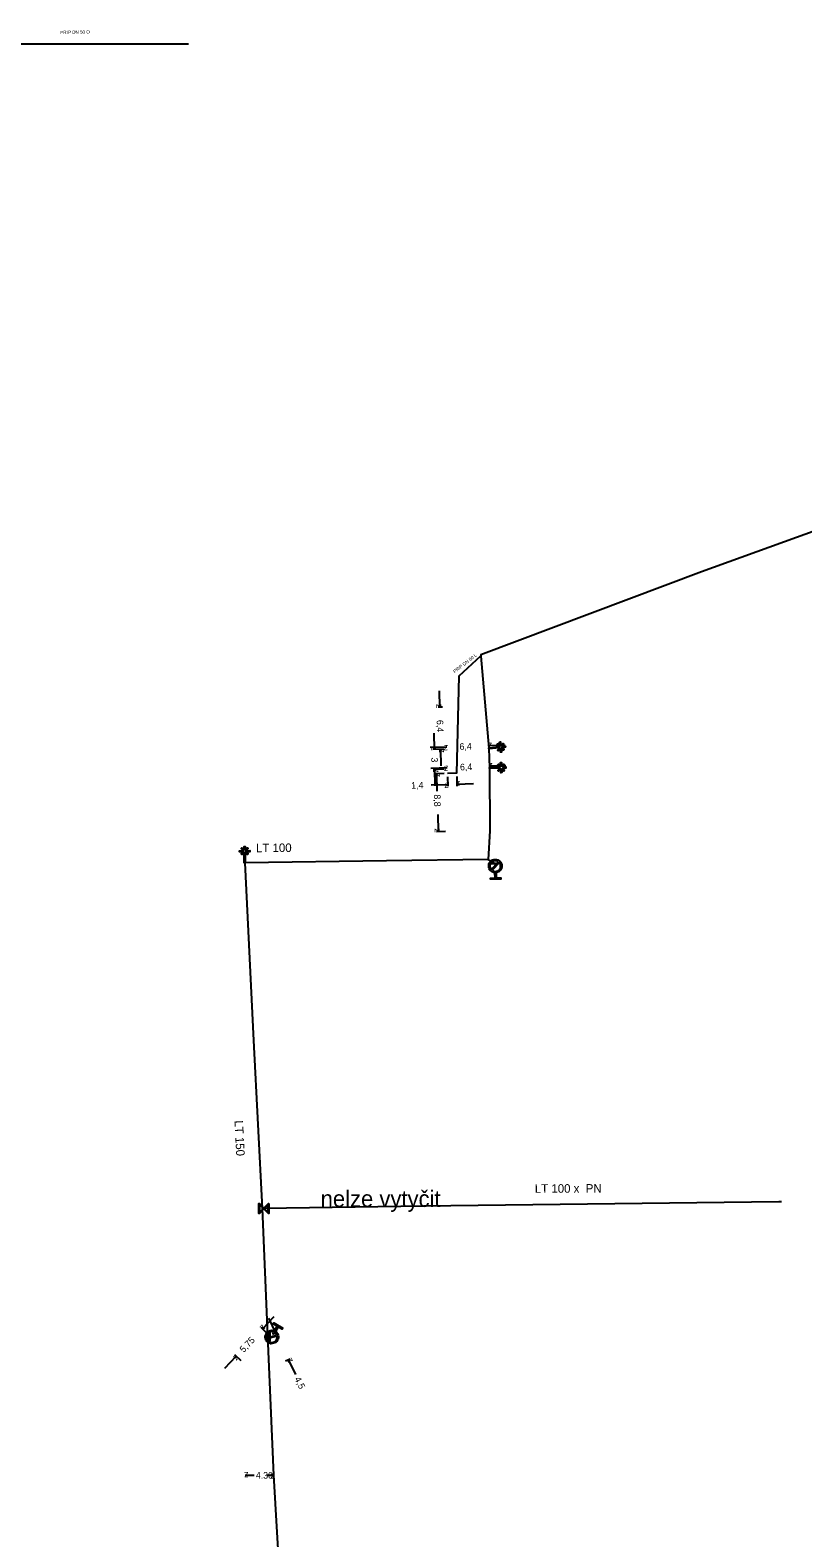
# Model space of a CAD drawing. Extents: x -643842 to -636370, y -1119190 to -1110210.
# Drawn here: x -641543.4 to -641426, y -1114879.5 to -1114650.5 of the extents above; entities that cross this region are included whole.
import ezdxf

# ---------------------------------------------------------------- set-up
doc = ezdxf.new("R2010")
doc.units = 0
for name, color, linetype in [('2', 7, 'Continuous'), ('22', 7, 'Continuous'), ('7', 7, 'Continuous'), ('Default', 7, 'Continuous'), ('Level 10', 7, 'Continuous'), ('Level 16', 7, 'Continuous'), ('Level 20', 7, 'Continuous'), ('Level 21', 7, 'Continuous'), ('Level 23', 7, 'Continuous'), ('Level 33', 7, 'Continuous')]:
    doc.layers.add(name, color=color, linetype=linetype)

msp = doc.modelspace()

# ---------------------------------------------------------------- linework, layer by layer
at = {"layer": '2'}
for points in [[(-641471.75, -1114759.31), (-641471.21, -1114759.26), (-641471.2, -1114759.42), (-641471.73, -1114759.47), (-641471.37, -1114759.77), (-641471.47, -1114759.89), (-641471.83, -1114759.59), (-641471.78, -1114760.16), (-641471.93, -1114760.18), (-641471.99, -1114759.6), (-641472.29, -1114759.96), (-641472.41, -1114759.86), (-641472.11, -1114759.5), (-641473.69, -1114759.65), (-641473.7, -1114759.5), (-641472.12, -1114759.35), (-641472.49, -1114759.05), (-641472.39, -1114758.93), (-641472.02, -1114759.23), (-641472.07, -1114758.65), (-641471.92, -1114758.63), (-641471.87, -1114759.21), (-641471.57, -1114758.85), (-641471.45, -1114758.95), (-641471.75, -1114759.31)], [(-641471.66, -1114762.45), (-641471.13, -1114762.43), (-641471.12, -1114762.59), (-641471.66, -1114762.6), (-641471.32, -1114762.93), (-641471.42, -1114763.04), (-641471.76, -1114762.72), (-641471.75, -1114763.29), (-641471.9, -1114763.3), (-641471.92, -1114762.71), (-641472.24, -1114763.06), (-641472.36, -1114762.95), (-641472.04, -1114762.61), (-641473.62, -1114762.65), (-641473.62, -1114762.5), (-641472.04, -1114762.46), (-641472.38, -1114762.13), (-641472.27, -1114762.02), (-641471.93, -1114762.35), (-641471.94, -1114761.76), (-641471.79, -1114761.76), (-641471.77, -1114762.33), (-641471.45, -1114762), (-641471.34, -1114762.1), (-641471.66, -1114762.45)], [(-641510.86, -1114775.04), (-641510.86, -1114774.5), (-641510.71, -1114774.5), (-641510.71, -1114775.03), (-641510.38, -1114774.7), (-641510.27, -1114774.81), (-641510.59, -1114775.14), (-641510.02, -1114775.13), (-641510.02, -1114775.29), (-641510.6, -1114775.29), (-641510.26, -1114775.63), (-641510.37, -1114775.74), (-641510.7, -1114775.41), (-641510.69, -1114777), (-641510.85, -1114777), (-641510.86, -1114775.41), (-641511.19, -1114775.74), (-641511.3, -1114775.63), (-641510.97, -1114775.3), (-641511.55, -1114775.3), (-641511.55, -1114775.14), (-641510.98, -1114775.14), (-641511.31, -1114774.81), (-641511.2, -1114774.7), (-641510.86, -1114775.04)]]:
    msp.add_lwpolyline(points, dxfattribs=at)
at = {"layer": 'Default'}
for points in [[(-641472.8, -1114778.47), (-641473.16, -1114778.45), (-641473.42, -1114778.2), (-641473.72, -1114777.91), (-641473.73, -1114777.5), (-641473.75, -1114777.08), (-641473.46, -1114776.78), (-641473.18, -1114776.48), (-641472.76, -1114776.47), (-641472.35, -1114776.46), (-641472.05, -1114776.74), (-641471.75, -1114777.02), (-641471.73, -1114777.44), (-641471.72, -1114777.85), (-641472, -1114778.15), (-641472.25, -1114778.42), (-641472.61, -1114778.46)], [(-641472.24, -1114776.82), (-641472.47, -1114776.65), (-641472.76, -1114776.66), (-641473.09, -1114776.67), (-641473.32, -1114776.91), (-641473.55, -1114777.16), (-641473.54, -1114777.49), (-641473.54, -1114777.78), (-641473.36, -1114777.99)], [(-641473.22, -1114778.12), (-641473, -1114778.29), (-641472.71, -1114778.28), (-641472.37, -1114778.27), (-641472.14, -1114778.03), (-641471.91, -1114777.78), (-641471.92, -1114777.45), (-641471.93, -1114777.15), (-641472.11, -1114776.94)], [(-641506.09, -1114848.17), (-641505.8, -1114848.37), (-641505.7, -1114848.72), (-641505.59, -1114849.12), (-641505.8, -1114849.48), (-641506.01, -1114849.84), (-641506.4, -1114849.95), (-641506.8, -1114850.06), (-641507.16, -1114849.85), (-641507.52, -1114849.65), (-641507.63, -1114849.25), (-641507.74, -1114848.85), (-641507.54, -1114848.49), (-641507.33, -1114848.13), (-641506.93, -1114848.02), (-641506.58, -1114847.92), (-641506.25, -1114848.08)], [(-641505.91, -1114848.69), (-641506.01, -1114848.42), (-641506.26, -1114848.28), (-641506.56, -1114848.11), (-641506.88, -1114848.2), (-641507.21, -1114848.29), (-641507.37, -1114848.58), (-641507.52, -1114848.83), (-641507.47, -1114849.11)], [(-641507.42, -1114849.29), (-641507.32, -1114849.55), (-641507.07, -1114849.69), (-641506.78, -1114849.86), (-641506.45, -1114849.77), (-641506.13, -1114849.68), (-641505.96, -1114849.39), (-641505.82, -1114849.14), (-641505.86, -1114848.86)]]:
    msp.add_open_spline(points, degree=3, dxfattribs=at)
at = {"layer": 'Level 10'}
for points in [[(-641481.24, -1114750.85), (-641481.18, -1114753.35)], [(-641480.75, -1114753.34), (-641481.43, -1114753.36)], [(-641482.05, -1114757.27), (-641481.99, -1114759.77)], [(-641482.6, -1114759.44), (-641480.1, -1114759.38)], [(-641480.59, -1114759.74), (-641482.24, -1114759.78)], [(-641480.59, -1114759.74), (-641481.27, -1114759.76)], [(-641480.96, -1114762.25), (-641481.02, -1114759.75)], [(-641480.11, -1114759.23), (-641480.11, -1114759.13)], [(-641473.71, -1114759.07), (-641473.71, -1114758.97)], [(-641471.21, -1114759.16), (-641473.7, -1114759.22)], [(-641482.53, -1114762.59), (-641480.03, -1114762.51)], [(-641480.52, -1114762.74), (-641482.16, -1114762.78)], [(-641481.85, -1114765.27), (-641481.91, -1114762.77)], [(-641480.04, -1114762.27), (-641480.04, -1114762.26)], [(-641473.64, -1114762.07), (-641473.64, -1114762.07)], [(-641471.13, -1114762.24), (-641473.63, -1114762.32)], [(-641482.46, -1114765.16), (-641479.96, -1114765.1)], [(-641480.5, -1114763.42), (-641481.88, -1114763.46)], [(-641481.57, -1114766.08), (-641481.63, -1114763.45)], [(-641479.99, -1114763.91), (-641479.96, -1114765.35)], [(-641478.59, -1114763.88), (-641478.56, -1114765.32)], [(-641476.06, -1114765), (-641478.56, -1114765.07)], [(-641481.48, -1114769.62), (-641481.42, -1114772.25)], [(-641480.29, -1114772.22), (-641481.67, -1114772.26)], [(-641507.35, -1114848.46), (-641508.28, -1114847.57)], [(-641506.37, -1114845.93), (-641508.1, -1114847.74)], [(-641507.17, -1114846.11), (-641506.08, -1114848.36)], [(-641506.54, -1114848.58), (-641505.85, -1114848.25)], [(-641513.8, -1114853.7), (-641512.07, -1114851.89)], [(-641511.32, -1114852.61), (-641512.26, -1114851.72)], [(-641504.57, -1114852.63), (-641503.89, -1114852.3)], [(-641503.02, -1114854.66), (-641504.11, -1114852.41)], [(-641509.34, -1114870), (-641510.71, -1114870.01)], [(-641507.37, -1114869.99), (-641506.41, -1114869.99)]]:
    msp.add_lwpolyline(points, dxfattribs=at)
at = {"layer": 'Level 16'}
for points in [[(-641471.98, -1114777.09), (-641473.47, -1114777.21), (-641473.48, -1114777.11), (-641471.98, -1114776.99), (-641471.98, -1114777.09)], [(-641507.11, -1114828.73), (-641507.11, -1114830.23), (-641507.18, -1114830.23), (-641507.26, -1114830.13), (-641507.86, -1114829.54), (-641508.54, -1114830.23), (-641508.61, -1114830.23), (-641508.61, -1114828.73), (-641508.55, -1114828.73), (-641507.86, -1114829.42), (-641507.27, -1114828.82), (-641507.18, -1114828.73), (-641507.11, -1114828.73)], [(-641508.52, -1114830.08), (-641507.92, -1114829.48), (-641508.52, -1114828.89), (-641508.52, -1114830.08)], [(-641507.21, -1114828.89), (-641507.8, -1114829.48), (-641507.2, -1114830.07), (-641507.21, -1114828.89)], [(-641506.94, -1114848.05), (-641506.94, -1114849.55), (-641507.03, -1114849.55), (-641507.03, -1114848.05), (-641506.94, -1114848.05)]]:
    msp.add_lwpolyline(points, dxfattribs=at)
at = {"layer": 'Level 21'}
for points in [[(-641379.45, -1114670.36), (-641378.5, -1114682.3), (-641377.2, -1114706.44), (-641379.21, -1114708.34), (-641420.13, -1114725.08), (-641427.02, -1114727.58), (-641441.42, -1114732.8), (-641474.95, -1114745.41), (-641474.94, -1114745.61), (-641473.7, -1114759.57), (-641473.66, -1114761.07), (-641473.62, -1114762.57), (-641473.55, -1114772.11), (-641473.81, -1114776.49), (-641489.26, -1114776.7), (-641510.78, -1114777)], [(-641510.78, -1114777), (-641509.44, -1114803.95), (-641508.11, -1114829.45)], [(-641429.26, -1114828.44), (-641429.69, -1114828.44), (-641483.64, -1114829.13), (-641507.86, -1114829.48), (-641508.11, -1114829.45)], [(-641508.11, -1114829.45), (-641507.3, -1114848.81), (-641506.41, -1114869.99), (-641505.4, -1114887.29), (-641505.18, -1114895.97), (-641505.17, -1114896.95), (-641505.16, -1114897.47)]]:
    msp.add_lwpolyline(points, dxfattribs=at)
at = {"layer": 'Level 23'}
for points in [[(-641519.33, -1114652.66), (-641552.9, -1114652.65), (-641562.14, -1114655.91)], [(-641474.94, -1114745.61), (-641474.96, -1114745.61), (-641478.28, -1114748.63), (-641478.6, -1114763.38), (-641480, -1114763.41)], [(-641473.81, -1114776.49), (-641472.73, -1114777.1), (-641472.73, -1114777.47)], [(-641507.3, -1114848.81), (-641506.99, -1114848.8), (-641506.67, -1114848.99)]]:
    msp.add_lwpolyline(points, dxfattribs=at)
at = {"layer": 'Level 33'}
for points in [[(-641473.36, -1114777.99), (-641472.24, -1114776.82)], [(-641472.11, -1114776.94), (-641473.22, -1114778.12)], [(-641472.61, -1114778.46), (-641472.59, -1114779.28), (-641471.9, -1114779.26), (-641471.89, -1114779.44), (-641473.46, -1114779.49), (-641473.46, -1114779.31), (-641472.77, -1114779.29), (-641472.8, -1114778.47)], [(-641506.25, -1114848.08), (-641505.84, -1114847.36), (-641506.44, -1114847.02), (-641506.35, -1114846.86), (-641505, -1114847.64), (-641505.09, -1114847.8), (-641505.69, -1114847.46), (-641506.09, -1114848.17)], [(-641507.47, -1114849.11), (-641505.91, -1114848.69)], [(-641505.86, -1114848.86), (-641507.42, -1114849.29)]]:
    msp.add_lwpolyline(points, dxfattribs=at)

# ---------------------------------------------------------------- texts
at = {"layer": '22'}
for s, rotation, p in [('PRIP DN 50 O', 1.3831, (-641538.77, -1114651.15)), ('PRIP DN 80 L', 37.8167, (-641478.89, -1114748.21))]:
    msp.add_text(s, height=0.5, rotation=rotation, dxfattribs=at).set_placement(p)
at = {"layer": '7'}
msp.add_text('nelze vytyčit', height=2.5, dxfattribs=at).set_placement((-641499.25, -1114829.24))
at = {"layer": 'Level 10'}
for s, rotation, p in [('z', 271.3957, (-641481.69, -1114752.86)), ('6,4', 271.3957, (-641481.63, -1114755.3)), ('z', 181.3957, (-641473.22, -1114758.71)), ('z', 271.3957, (-641482.5, -1114759.29)), ('z', 91.3957, (-641480.51, -1114760.24)), ('z', 1.3957, (-641480.59, -1114759.89)), ('6,4', 1.3957, (-641478.16, -1114759.83)), ('3', 271.3957, (-641482.46, -1114760.99)), ('z', 91.3957, (-641481.4, -1114763.26)), ('z', 1.7789, (-641480.51, -1114763.03)), ('6,4', 1.7789, (-641478.08, -1114762.95)), ('z', 181.7789, (-641473.15, -1114761.8)), ('1,4', 1.3957, (-641485.49, -1114765.73)), ('z', 91.3957, (-641481.12, -1114763.94)), ('z', 1.3957, (-641480.45, -1114765.61)), ('z', 181.3957, (-641478.08, -1114764.55)), ('8,8', 271.3957, (-641482.05, -1114766.6)), ('z', 271.3957, (-641481.93, -1114771.76)), ('z', 226.3006, (-641508.12, -1114847.03)), ('z', 295.9264, (-641506.75, -1114848.13)), ('5,75', 46.3006, (-641510.94, -1114851.43)), ('z', 46.3006, (-641512.06, -1114852.6)), ('z', 115.9264, (-641503.44, -1114852.64)), ('4,5', 295.9264, (-641503.25, -1114855.33)), ('z', 180.2667, (-641510.21, -1114869.51)), ('4.30', 0.2667, (-641509.09, -1114870.5)), ('z', 0.2667, (-641506.91, -1114870.49))]:
    msp.add_text(s, height=1, rotation=rotation, dxfattribs=at).set_placement(p)
at = {"layer": 'Level 20'}
for s, rotation, p in [('LT 100', 0.3403, (-641509.06, -1114775.37)), ('LT 150', 272.9885, (-641512.34, -1114816.13)), ('LT 100 x  PN ', 0.1071, (-641466.73, -1114827.09))]:
    msp.add_text(s, height=1.3, rotation=rotation, dxfattribs=at).set_placement(p)

doc.saveas('drawing.dxf')
